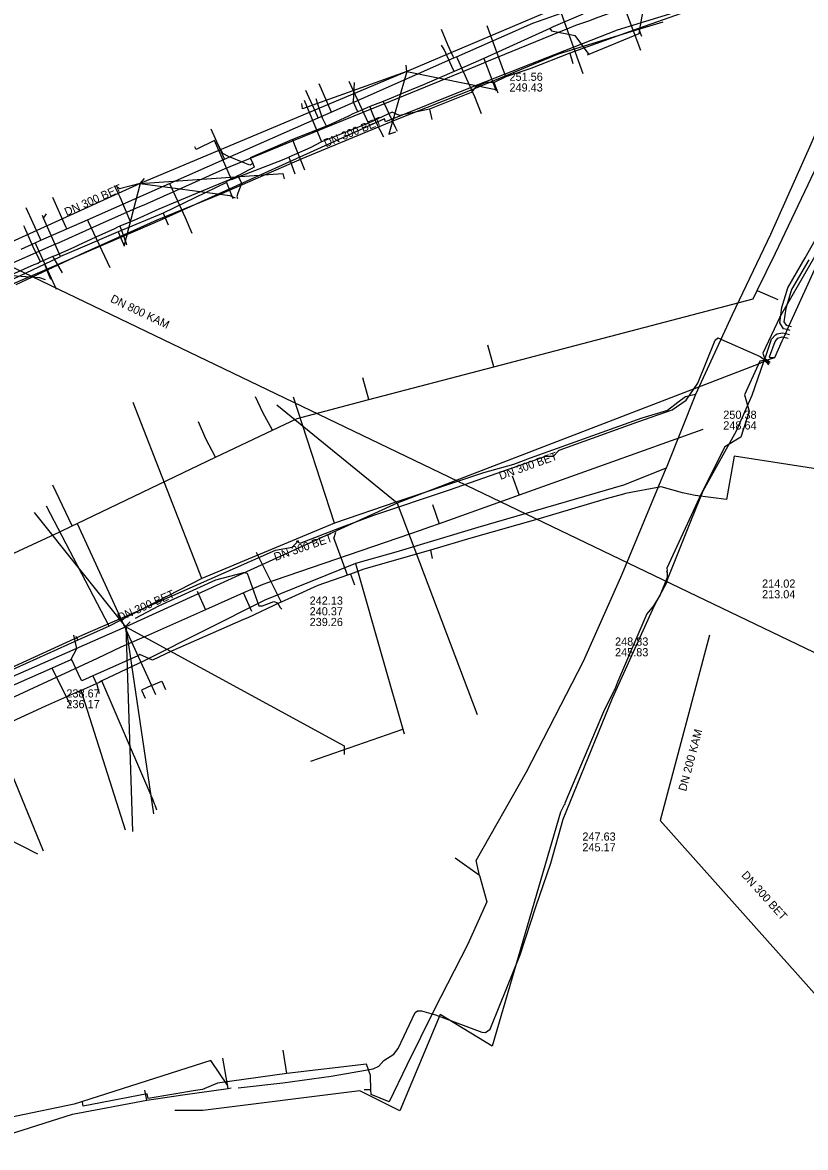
# Model space of a CAD drawing. Extents: x -598233 to -596890, y -1157848 to -1156431.
# Drawn here: x -597261.2 to -597184.3, y -1157590.5 to -1157480.1 of the extents above; entities that cross this region are included whole.
import ezdxf

# ---------------------------------------------------------------- set-up
doc = ezdxf.new("R2010")
doc.units = 0
for name, color, linetype in [('Vrstva 12', 7, 'Continuous'), ('Vrstva 13', 7, 'Continuous'), ('Vrstva 16', 7, 'Continuous'), ('Vrstva 42', 7, 'Continuous'), ('Vrstva 5', 7, 'Continuous'), ('Vrstva 51', 7, 'Continuous'), ('Vrstva 55', 7, 'Continuous'), ('Vrstva 8', 7, 'Continuous'), ('Vrstva 9', 7, 'Continuous')]:
    doc.layers.add(name, color=color, linetype=linetype)

msp = doc.modelspace()

# ---------------------------------------------------------------- linework, layer by layer
at = {"layer": 'Vrstva 12'}
for points in [[(-597174.83, -1157472), (-597177.82, -1157478.71), (-597180.61, -1157484.62), (-597183.79, -1157492), (-597187.73, -1157500.85), (-597191.49, -1157508.74), (-597195.12, -1157516.56)], [(-597192.89, -1157477.89), (-597200.7, -1157480.64)], [(-597213.74, -1157485.38), (-597215.56, -1157480.38)], [(-597200.7, -1157480.64), (-597207.46, -1157483.06)], [(-597200.7, -1157480.64), (-597200.4, -1157481.4)], [(-597207.46, -1157483.06), (-597211.28, -1157484.58), (-597213.74, -1157485.38)], [(-597207.46, -1157483.06), (-597207.17, -1157484.08)], [(-597227.22, -1157489.93), (-597229.14, -1157485.86)], [(-597214.88, -1157485.96), (-597215.7, -1157485.93), (-597216.69, -1157486.38), (-597217.13, -1157486.93), (-597221.23, -1157488.57)], [(-597213.74, -1157485.38), (-597214.88, -1157485.96)], [(-597214.48, -1157486.98), (-597214.88, -1157485.96)], [(-597233.56, -1157487.68), (-597231.85, -1157491.77)], [(-597221.23, -1157488.57), (-597224.17, -1157489.19), (-597224.89, -1157488.87), (-597227.22, -1157489.93)], [(-597221.23, -1157488.57), (-597221.01, -1157489.57)], [(-597227.22, -1157489.93), (-597231.85, -1157491.77)], [(-597242.37, -1157491.63), (-597244.17, -1157492.51), (-597244.28, -1157492.27)], [(-597240.68, -1157495.45), (-597242.37, -1157491.63)], [(-597231.85, -1157491.77), (-597232.96, -1157492.36)], [(-597232.96, -1157492.36), (-597235.06, -1157493.26)], [(-597240.68, -1157495.45), (-597235.69, -1157493.55), (-597235.06, -1157493.26)], [(-597235.06, -1157493.26), (-597234.47, -1157494.91)], [(-597241.16, -1157495.75), (-597247.4, -1157498.77)], [(-597240.68, -1157495.45), (-597241.14, -1157495.62), (-597241.16, -1157495.75)], [(-597241.16, -1157495.75), (-597240.54, -1157497.33)], [(-597259.14, -1157499.27), (-597259.26, -1157499)], [(-597259.14, -1157499.27), (-597258.85, -1157498.82)], [(-597257.48, -1157503.02), (-597259.14, -1157499.27)], [(-597247.4, -1157498.77), (-597251.83, -1157500.61)], [(-597247.4, -1157498.77), (-597246.9, -1157499.91)], [(-597251.83, -1157500.61), (-597255.55, -1157502.2)], [(-597251.83, -1157500.61), (-597251.23, -1157501.96)], [(-597255.55, -1157502.2), (-597257.48, -1157503.02)], [(-597268.26, -1157508.67), (-597268.01, -1157508.01), (-597259.05, -1157503.77)], [(-597259.05, -1157503.77), (-597257.48, -1157503.02)], [(-597259.05, -1157503.77), (-597258.62, -1157504.86)], [(-597258.62, -1157504.86), (-597258.47, -1157505.23)], [(-597230.56, -1157529.18), (-597234.59, -1157516.82)], [(-597195.12, -1157516.56), (-597197.98, -1157523.8)], [(-597195.12, -1157516.56), (-597196.09, -1157516.79), (-597196.85, -1157517.36)], [(-597243.61, -1157534.63), (-597250.33, -1157517.36)], [(-597196.85, -1157517.36), (-597197.85, -1157518.12), (-597200.39, -1157518.89), (-597211.35, -1157522.81), (-597212.99, -1157523.42), (-597215.94, -1157524.26), (-597224.43, -1157527.1), (-597230.56, -1157529.18)], [(-597197.98, -1157523.8), (-597202.18, -1157525.45), (-597216.5, -1157529.62), (-597224.54, -1157532.04), (-597228.51, -1157533.14)], [(-597216.32, -1157563.78), (-597216.66, -1157562.31), (-597211.72, -1157553.6), (-597206.1, -1157542.72), (-597202.32, -1157534.19), (-597197.98, -1157523.8)], [(-597252.69, -1157539.3), (-597258.84, -1157527.52)], [(-597230.56, -1157529.18), (-597243.61, -1157534.63)], [(-597228.51, -1157533.14), (-597237.42, -1157536.75), (-597249.2, -1157542.66), (-597253.43, -1157544.68)], [(-597228.51, -1157533.14), (-597225.67, -1157543.14), (-597223.86, -1157549.42)], [(-597243.61, -1157534.63), (-597252.69, -1157539.3)], [(-597252.69, -1157539.3), (-597255.79, -1157540.69)], [(-597255.79, -1157540.69), (-597255.95, -1157540.33)], [(-597255.79, -1157540.69), (-597266.98, -1157545.7)], [(-597253.43, -1157544.68), (-597253.67, -1157544.84), (-597255.46, -1157545.6)], [(-597248.21, -1157556.85), (-597248.37, -1157556.37), (-597253.43, -1157544.68)], [(-597255.7, -1157545.7), (-597258.94, -1157547.14), (-597262.24, -1157548.66), (-597264.06, -1157549.52)], [(-597255.46, -1157545.6), (-597255.7, -1157545.7)], [(-597255.7, -1157545.7), (-597255.63, -1157545.85)], [(-597251.08, -1157559.33), (-597255.46, -1157545.6)], [(-597264.06, -1157549.52), (-597259.17, -1157561.34)], [(-597232.89, -1157552.56), (-597223.86, -1157549.42)], [(-597223.86, -1157549.42), (-597223.73, -1157549.87)], [(-597248.21, -1157556.85), (-597248.06, -1157557.32)], [(-597216.32, -1157563.78), (-597218.72, -1157562.07)], [(-597216.32, -1157563.78), (-597215.6, -1157566.35), (-597217.5, -1157570.59), (-597220.78, -1157576.94), (-597223.46, -1157582.39), (-597225.2, -1157586), (-597226.98, -1157585.26), (-597226.99, -1157584.81)], [(-597235.25, -1157583.21), (-597235.62, -1157580.92)], [(-597226.99, -1157584.81), (-597227.03, -1157583.4), (-597227.44, -1157582.28), (-597235.25, -1157583.21)], [(-597235.25, -1157583.21), (-597242.07, -1157584.14)], [(-597242.07, -1157584.14), (-597243.53, -1157584.76)], [(-597243.53, -1157584.76), (-597244.22, -1157584.87), (-597248.88, -1157585.65), (-597248.96, -1157585.21), (-597255.25, -1157586.4), (-597255.32, -1157586.01)], [(-597226.99, -1157584.81), (-597227.65, -1157584.82)]]:
    msp.add_lwpolyline(points, dxfattribs=at)
at = {"layer": 'Vrstva 13'}
for p, q in [((-597187.26, -1157502.69), (-597170.45, -1157467.35)), ((-597189.04, -1157506.36), (-597187.03, -1157507.25)), ((-597214.92, -1157513.85), (-597215.51, -1157511.73)), ((-597227.21, -1157517.07), (-597227.77, -1157514.94)), ((-597256.32, -1157529.45), (-597258.22, -1157525.47))]:
    msp.add_line(p, q, dxfattribs=at)
for points in [[(-597202.64, -1157477.12), (-597202.57, -1157477.29), (-597200.5, -1157482.76)], [(-597261.34, -1157502.29), (-597259.96, -1157501.68), (-597259.41, -1157501.43), (-597256.87, -1157500.31), (-597254.83, -1157499.41), (-597246.77, -1157495.86), (-597241.36, -1157493.47), (-597232.16, -1157489.41), (-597230.88, -1157488.85), (-597227.85, -1157487.51), (-597218.85, -1157483.54), (-597218.59, -1157483.42), (-597211.07, -1157480.11), (-597208.31, -1157479.13)], [(-597208.31, -1157479.13), (-597208.3, -1157479.15), (-597206.18, -1157485.07)], [(-597218.85, -1157483.54), (-597218.92, -1157483.38), (-597219.43, -1157482.24), (-597220.05, -1157480.75)], [(-597218.59, -1157483.42), (-597218.53, -1157483.56), (-597216.81, -1157487.33), (-597216.15, -1157489)], [(-597230.88, -1157488.85), (-597230.91, -1157488.78), (-597232.07, -1157486.07)], [(-597232.16, -1157489.41), (-597232.23, -1157489.25), (-597233.38, -1157486.73)], [(-597241.36, -1157493.47), (-597241.41, -1157493.36), (-597242.68, -1157490.51)], [(-597246.77, -1157495.86), (-597246.75, -1157495.91), (-597245.24, -1157499.2), (-597244.58, -1157500.72)], [(-597256.87, -1157500.31), (-597256.96, -1157500.1), (-597258.24, -1157497.23)], [(-597259.41, -1157501.43), (-597259.49, -1157501.26), (-597260.85, -1157498.24)], [(-597254.83, -1157499.41), (-597254.75, -1157499.58), (-597252.64, -1157504.11)], [(-597259.96, -1157501.68), (-597259.89, -1157501.84), (-597257.9, -1157506.22)], [(-597320.18, -1157553.49), (-597315.95, -1157556.34), (-597315.38, -1157556.73), (-597309.5, -1157554.02), (-597294.31, -1157547), (-597289.16, -1157544.62), (-597281.06, -1157540.89), (-597280.85, -1157540.79), (-597271.1, -1157536.29), (-597268.76, -1157535.21), (-597257.55, -1157530.03), (-597256.32, -1157529.45), (-597255.84, -1157529.22), (-597242.24, -1157522.73), (-597236.67, -1157520.08), (-597234.22, -1157518.91), (-597227.21, -1157517.07), (-597214.92, -1157513.85), (-597190.07, -1157507.34), (-597189.44, -1157507.18), (-597189.04, -1157506.36), (-597187.26, -1157502.69)], [(-597236.67, -1157520.08), (-597237.61, -1157518.32), (-597238.32, -1157516.78)], [(-597242.24, -1157522.73), (-597243.2, -1157520.91), (-597243.94, -1157519.24)], [(-597255.84, -1157529.22), (-597248.55, -1157545.14), (-597248.15, -1157546.02)], [(-597248.55, -1157545.14), (-597247.53, -1157544.69), (-597247.18, -1157545.52)], [(-597248.55, -1157545.14), (-597249.53, -1157545.57), (-597249.17, -1157546.37)]]:
    msp.add_lwpolyline(points, dxfattribs=at)
at = {"layer": 'Vrstva 16'}
for points in [[(-597206.17, -1157479.25), (-597209.1, -1157480.49), (-597209.41, -1157480.65), (-597215.9, -1157483.58), (-597218.81, -1157484.85), (-597221.46, -1157486), (-597221.75, -1157486.13), (-597223.6, -1157486.9), (-597225.8, -1157487.8), (-597227.11, -1157488.31), (-597228.27, -1157488.82), (-597228.77, -1157489.03), (-597229.13, -1157489.2), (-597230.9, -1157490.04), (-597231.36, -1157490.22), (-597234.7, -1157491.55), (-597238.86, -1157493.33), (-597238.6, -1157493.9), (-597238.45, -1157494.24), (-597238.69, -1157494.38), (-597239.03, -1157494.55), (-597239.8, -1157494.98), (-597240.05, -1157495.11), (-597240.22, -1157495.19), (-597240.59, -1157495.35), (-597243.82, -1157496.72), (-597247.83, -1157498.38), (-597248.18, -1157498.55), (-597250.06, -1157499.38), (-597250.61, -1157499.61), (-597251.65, -1157500.03), (-597251.87, -1157500.15), (-597252.18, -1157500.31), (-597254.02, -1157501.11), (-597255.77, -1157501.95), (-597256.1, -1157502.11), (-597257.95, -1157502.93)], [(-597209.41, -1157480.65), (-597209.26, -1157480.86), (-597207.08, -1157481.29), (-597206.95, -1157481.32), (-597205.57, -1157483.21)], [(-597218.81, -1157484.85), (-597219.03, -1157484.38), (-597219.8, -1157482.69), (-597220.07, -1157482.27)], [(-597215.9, -1157483.58), (-597215.57, -1157484.44), (-597214.81, -1157486.44), (-597214.68, -1157486.77)], [(-597228.63, -1157485.96), (-597228.72, -1157487.8)], [(-597231.36, -1157490.22), (-597231.73, -1157489.45), (-597232.2, -1157488.06), (-597232.38, -1157487.54)], [(-597228.27, -1157488.82), (-597228.72, -1157487.8)], [(-597227.11, -1157488.31), (-597226.96, -1157488.7), (-597226.49, -1157489.91)], [(-597225.8, -1157487.8), (-597225.44, -1157488.57), (-597224.57, -1157490.41), (-597224.42, -1157490.73)], [(-597226.49, -1157489.91), (-597225.75, -1157491.28)], [(-597238.6, -1157493.9), (-597238.87, -1157494.05), (-597239.39, -1157493.85), (-597240.98, -1157493.21), (-597241.52, -1157492.91), (-597242.16, -1157491.78)], [(-597234.7, -1157491.55), (-597234.53, -1157492.01), (-597233.53, -1157494.53)], [(-597240.05, -1157495.11), (-597239.67, -1157495.85), (-597239.73, -1157495.97), (-597240.05, -1157496.8), (-597240.17, -1157497.12), (-597240.11, -1157497.32)], [(-597250.61, -1157499.61), (-597250.85, -1157499.06), (-597251.62, -1157497.19), (-597252.17, -1157496.09)], [(-597259.45, -1157503.56), (-597260.2, -1157502.01), (-597260.99, -1157500.2), (-597261.07, -1157500.02)], [(-597251.65, -1157500.03), (-597251.53, -1157500.36), (-597251.07, -1157501.66), (-597250.99, -1157501.86)], [(-597257.95, -1157502.93), (-597258.23, -1157503.03), (-597259.45, -1157503.56), (-597259.72, -1157503.7), (-597260.09, -1157503.84), (-597264.22, -1157505.66)], [(-597258.23, -1157503.03), (-597258.12, -1157503.23), (-597257.33, -1157504.63)], [(-597182.25, -1157524.03), (-597191.3, -1157522.62), (-597192.05, -1157526.88), (-597195.15, -1157526.48), (-597196.37, -1157526.21), (-597198.47, -1157525.64), (-597201.99, -1157526.29), (-597202.18, -1157526.34), (-597203.89, -1157526.79), (-597210.38, -1157528.74), (-597217.19, -1157530.67), (-597221.14, -1157531.84), (-597227.68, -1157533.72), (-597229, -1157534.2), (-597229.28, -1157534.29), (-597232.22, -1157535.3), (-597234.78, -1157536.5), (-597235.81, -1157536.93), (-597235.92, -1157536.97), (-597239.09, -1157538.47), (-597239.52, -1157538.65), (-597246.57, -1157541.77), (-597248.45, -1157542.64), (-597249.68, -1157542.09), (-597249.87, -1157542.2), (-597253.27, -1157543.72), (-597254.31, -1157544.19), (-597255.39, -1157544.67), (-597255.54, -1157544.37), (-597256.35, -1157542.66), (-597256.4, -1157542.56), (-597256.47, -1157542.59), (-597258.31, -1157543.42), (-597264.19, -1157546)], [(-597230.47, -1157530.11), (-597230.64, -1157530.64)], [(-597229.28, -1157534.29), (-597230.64, -1157530.64)], [(-597238.27, -1157532.04), (-597235.81, -1157536.93)], [(-597221.14, -1157531.84), (-597220.98, -1157532.66)], [(-597229, -1157534.2), (-597228.59, -1157535.23)], [(-597256.47, -1157542.59), (-597255.87, -1157541.48), (-597256.18, -1157540.18)], [(-597256.47, -1157547.13), (-597258.31, -1157543.42)], [(-597254.31, -1157544.19), (-597253.9, -1157545.01), (-597253.68, -1157545.92)], [(-597241.01, -1157584.67), (-597241.52, -1157581.69)], [(-597274.88, -1157584.96), (-597269.62, -1157591.43), (-597256.31, -1157587.21), (-597249.01, -1157585.83), (-597245.48, -1157585.29), (-597241.01, -1157584.67), (-597240.71, -1157584.62)], [(-597249.01, -1157585.83), (-597249.2, -1157584.85)]]:
    msp.add_lwpolyline(points, dxfattribs=at)
at = {"layer": 'Vrstva 42'}
for points in [[(-597198.31, -1157480.01), (-597200.6, -1157480.71), (-597208.6, -1157483.15), (-597216.75, -1157486.52), (-597224.61, -1157489.63), (-597233.76, -1157493.43), (-597241.67, -1157496.88), (-597248.01, -1157499.45), (-597255.09, -1157502.62), (-597261.87, -1157505.79)], [(-597185.8, -1157510.28), (-597186.1, -1157510.2), (-597186.45, -1157510.12), (-597186.84, -1157509.52), (-597186.64, -1157508.02), (-597186.05, -1157506.11), (-597184.32, -1157503.14), (-597183.06, -1157500.9)], [(-597183.98, -1157503.34), (-597185.69, -1157506.27), (-597186.25, -1157508.11), (-597186.43, -1157509.43), (-597186.21, -1157509.77), (-597185.93, -1157509.83), (-597185.71, -1157509.89)], [(-597240.03, -1157584.62), (-597235.64, -1157584.12), (-597230.91, -1157583.46), (-597226.76, -1157582.73), (-597226.2, -1157582.5), (-597225.72, -1157581.92), (-597224.74, -1157581.3), (-597224.32, -1157580.74), (-597222.64, -1157577.22), (-597222.4, -1157577.06), (-597222.01, -1157577.06), (-597220.64, -1157577.45), (-597216.11, -1157579.15), (-597215.72, -1157579.17), (-597215.29, -1157578.84), (-597214.32, -1157576.49), (-597212.32, -1157571.55), (-597210.79, -1157566.84), (-597209.32, -1157562.55), (-597208.11, -1157558.23), (-597203.26, -1157546.37), (-597199.15, -1157537.27), (-597197.86, -1157534.87), (-597197.91, -1157534.87), (-597195.5, -1157528.84), (-597194.36, -1157526.03), (-597191.08, -1157520.13), (-597189.55, -1157516.62), (-597188.4, -1157513.34), (-597188.18, -1157512.71), (-597187.64, -1157511.15), (-597187.26, -1157510.7), (-597187.09, -1157510.62), (-597186.55, -1157510.5), (-597186.27, -1157510.57), (-597185.89, -1157510.67)], [(-597187.36, -1157512.97), (-597187.36, -1157512.97), (-597187.8, -1157512.97), (-597187.83, -1157512.88), (-597187.28, -1157511.35), (-597187.03, -1157511.05), (-597186.58, -1157510.91), (-597186.44, -1157510.94), (-597185.99, -1157511.05)], [(-597250.11, -1157538.5), (-597247.83, -1157537.32), (-597242.21, -1157534.76), (-597239.47, -1157534.02), (-597239.15, -1157534.09), (-597238, -1157537.3), (-597237.65, -1157537.31), (-597236.51, -1157536.87), (-597236.18, -1157537.01), (-597235.89, -1157537.46), (-597235.74, -1157537.62)], [(-597251.05, -1157539.37), (-597251.01, -1157539.24), (-597250.64, -1157538.89)], [(-597241.08, -1157584.36), (-597242.73, -1157581.94)]]:
    msp.add_lwpolyline(points, dxfattribs=at)
at = {"layer": 'Vrstva 5'}
for points in [[(-597283.45, -1157493.87), (-597247.38, -1157511.18), (-597217.64, -1157525.46), (-597193.3, -1157537.14)], [(-597193.3, -1157537.14), (-597181.9, -1157542.61), (-597138.39, -1157563.49), (-597106.03, -1157579.02)]]:
    msp.add_lwpolyline(points, dxfattribs=at)
at = {"layer": 'Vrstva 51'}
for points in [[(-597199.54, -1157474.69), (-597223.47, -1157484.85), (-597249.66, -1157495.87), (-597268.54, -1157504.42), (-597295.48, -1157516.19), (-597321.43, -1157527.53), (-597339.15, -1157535.76), (-597346.08, -1157538.97), (-597346.87, -1157539.34)], [(-597199.54, -1157474.69), (-597200.6, -1157480.71), (-597200.68, -1157481.18)], [(-597200.68, -1157481.18), (-597205.75, -1157483.26)], [(-597223.47, -1157484.85), (-597233.71, -1157488.54), (-597233.78, -1157488.01)], [(-597223.47, -1157484.85), (-597225.23, -1157491.02)], [(-597223.47, -1157484.85), (-597223.53, -1157484.23)], [(-597223.47, -1157484.85), (-597214.56, -1157486.68)], [(-597176.29, -1157488.66), (-597185.93, -1157509.83), (-597186.1, -1157510.2), (-597186.27, -1157510.57), (-597186.44, -1157510.94), (-597186.62, -1157511.34), (-597187.36, -1157512.97)], [(-597225.23, -1157491.02), (-597224.55, -1157490.78)], [(-597249.66, -1157495.87), (-597235.64, -1157494.89), (-597235.51, -1157495.4)], [(-597249.66, -1157495.87), (-597251.67, -1157496.37), (-597252.05, -1157496.06)], [(-597249.66, -1157495.87), (-597251.25, -1157502.04)], [(-597249.66, -1157495.87), (-597249.24, -1157495.36)], [(-597249.66, -1157495.87), (-597240.85, -1157497.05), (-597240.31, -1157497.26)], [(-597268.54, -1157504.42), (-597259.55, -1157505.09), (-597258.98, -1157505.28)], [(-597187.36, -1157512.97), (-597187.36, -1157512.97), (-597188.17, -1157513.23), (-597188.4, -1157513.34), (-597188.84, -1157513.54), (-597224.41, -1157527.23)], [(-597224.41, -1157527.23), (-597236.23, -1157517.61)], [(-597224.41, -1157527.23), (-597251.05, -1157539.37)], [(-597224.41, -1157527.23), (-597216.56, -1157547.96)], [(-597251.05, -1157539.37), (-597260.04, -1157528.14)], [(-597251.05, -1157539.37), (-597279.21, -1157551.74), (-597306.48, -1157564.6), (-597306.8, -1157564.75), (-597307.54, -1157565.1)], [(-597251.05, -1157539.37), (-597250.41, -1157559.46)], [(-597251.05, -1157539.37), (-597248.35, -1157557.73)], [(-597251.05, -1157539.37), (-597229.63, -1157551.06), (-597229.63, -1157551.88)], [(-597279.21, -1157551.74), (-597259.73, -1157561.64)], [(-597242.73, -1157581.94), (-597256.14, -1157586.2), (-597267.51, -1157588.56)]]:
    msp.add_lwpolyline(points, dxfattribs=at)
at = {"layer": 'Vrstva 55'}
for points in [[(-597158.82, -1157477.15), (-597161.21, -1157476.69), (-597167.17, -1157475.31), (-597170.24, -1157474.33), (-597170.61, -1157474.61), (-597170.79, -1157475.8), (-597170.6, -1157477.17), (-597172.39, -1157481.32), (-597172.9, -1157482.22), (-597174.85, -1157485.44), (-597174.81, -1157485.58), (-597174.95, -1157485.61), (-597176.78, -1157490.63), (-597179.45, -1157496.2), (-597186.75, -1157508.85), (-597186.82, -1157508.91), (-597186.81, -1157508.98), (-597188.5, -1157512.52), (-597188.32, -1157512.99), (-597187.84, -1157513.32), (-597187.8, -1157513.39)], [(-597193.27, -1157477.89), (-597202.79, -1157480.8), (-597217.42, -1157486.52), (-597225.55, -1157489.8), (-597225.64, -1157489.5), (-597247.48, -1157499.39), (-597262.41, -1157505.83), (-597268.28, -1157508.39), (-597285.98, -1157516.23), (-597320.94, -1157531.46), (-597330.05, -1157535.06), (-597330.8, -1157535.12), (-597336.43, -1157537.47), (-597337.53, -1157535.28), (-597340.42, -1157536.38), (-597351.22, -1157529.02), (-597361, -1157522.29), (-597363.04, -1157517.13), (-597378.38, -1157523.61), (-597400.93, -1157509.02), (-597395.02, -1157502.25)], [(-597395.02, -1157502.25), (-597400.89, -1157509.05), (-597378.38, -1157523.61), (-597363, -1157517.23), (-597361, -1157522.29), (-597340.45, -1157536.39), (-597337.53, -1157535.28), (-597336.43, -1157537.47), (-597330.79, -1157535.09), (-597326.45, -1157544.82), (-597313.9, -1157554.07), (-597308.97, -1157558.13), (-597303.02, -1157560.16), (-597298.83, -1157559.44), (-597278.11, -1157550.59), (-597255.28, -1157540.14), (-597250.36, -1157538.02), (-597236.36, -1157531.83), (-597234.72, -1157531.56)], [(-597234.72, -1157531.56), (-597234.25, -1157531.05), (-597234.27, -1157530.97), (-597234.22, -1157530.91), (-597234.15, -1157530.94), (-597234.13, -1157531.05), (-597233.95, -1157531.16), (-597230.05, -1157529.64), (-597226.69, -1157528.41), (-597219.27, -1157525.91), (-597209.82, -1157522.62), (-597209.05, -1157522.63), (-597208.57, -1157522.1), (-597208.56, -1157522.05), (-597208.5, -1157522.02), (-597200.78, -1157519.24), (-597197.41, -1157518.08), (-597196.04, -1157517.11), (-597194.87, -1157515.46), (-597193.19, -1157511.23), (-597192.91, -1157511), (-597188.76, -1157512.85), (-597188.25, -1157513.19), (-597187.93, -1157513.41), (-597187.85, -1157513.52)], [(-597187.91, -1157513.65), (-597188.02, -1157513.5), (-597188.41, -1157513.22), (-597188.8, -1157513.3), (-597190.31, -1157516.6), (-597189.85, -1157518.19), (-597190.64, -1157520.75), (-597192.24, -1157521.7), (-597194.55, -1157526.33), (-597197.91, -1157533.61), (-597197.9, -1157533.87), (-597197.97, -1157533.95), (-597197.9, -1157534.02), (-597197.88, -1157534.54), (-597198.59, -1157536.24), (-597199.22, -1157537.3), (-597199.89, -1157538.08), (-597202.78, -1157544.8), (-597202.97, -1157545.33), (-597204.14, -1157547.7), (-597207.93, -1157556.68), (-597207.9, -1157556.78), (-597207.98, -1157556.78), (-597208.37, -1157557.56)], [(-597208.37, -1157557.56), (-597215.08, -1157580.52), (-597220.2, -1157577.42), (-597224.15, -1157586.88), (-597228.07, -1157584.91), (-597243.49, -1157586.82), (-597246.26, -1157586.82)]]:
    msp.add_lwpolyline(points, dxfattribs=at)
at = {"layer": 'Vrstva 9'}
for p, q in [((-597213.1, -1157524.56), (-597212.43, -1157526.45)), ((-597220.95, -1157527.36), (-597220.28, -1157529.25)), ((-597244.06, -1157535.87), (-597243.25, -1157537.7)), ((-597238.68, -1157537.86), (-597239.49, -1157536.03)), ((-597193.74, -1157540.19), (-597198.57, -1157558.38)), ((-597198.57, -1157558.38), (-597173.95, -1157586.01))]:
    msp.add_line(p, q, dxfattribs=at)
for points in [[(-597175.29, -1157469.07), (-597176.88, -1157469.64), (-597187.19, -1157473.32), (-597190.3, -1157474.43), (-597194.84, -1157476.06), (-597197.08, -1157476.86), (-597204.71, -1157479.58), (-597205.63, -1157479.91), (-597206.89, -1157480.36)], [(-597206.89, -1157480.36), (-597207.53, -1157480.62), (-597208.07, -1157480.84), (-597208.5, -1157481.02), (-597215.47, -1157483.86), (-597216.17, -1157484.15), (-597218.22, -1157484.99), (-597225.83, -1157488.1), (-597226.56, -1157488.4), (-597234.78, -1157491.75), (-597241.39, -1157494.46)], [(-597241.39, -1157494.46), (-597242.51, -1157494.95), (-597244.26, -1157495.73), (-597249.31, -1157497.97), (-597250.05, -1157498.29), (-597253.65, -1157499.89), (-597257.72, -1157501.7), (-597258.12, -1157501.88), (-597263.63, -1157504.31)], [(-597194.38, -1157520), (-597203.72, -1157523.34), (-597212.43, -1157526.45), (-597213.62, -1157526.87), (-597213.62, -1157526.87), (-597220.28, -1157529.25), (-597221.24, -1157529.59), (-597222.15, -1157529.92), (-597223.09, -1157530.25)], [(-597223.09, -1157530.25), (-597236.48, -1157534.82), (-597237.61, -1157535.2)], [(-597237.61, -1157535.2), (-597239.49, -1157536.03), (-597243.25, -1157537.7), (-597248.84, -1157540.18), (-597249.75, -1157540.58), (-597251.54, -1157541.37)], [(-597251.54, -1157541.37), (-597253.88, -1157542.46), (-597260.6, -1157545.58), (-597260.6, -1157545.58), (-597268.21, -1157549.11), (-597269.48, -1157549.7), (-597269.48, -1157549.7), (-597272.71, -1157551.2), (-597273.7, -1157551.67)]]:
    msp.add_lwpolyline(points, dxfattribs=at)

# ---------------------------------------------------------------- texts
at = {"layer": 'Vrstva 12'}
for s, p in [('251.56', (-597213.38, -1157485.78)), ('249.43', (-597213.38, -1157486.83)), ('250.38', (-597192.38, -1157518.95)), ('248.64', (-597192.38, -1157520)), ('242.13', (-597233.01, -1157537.19)), ('240.37', (-597233.01, -1157538.24)), ('239.26', (-597233.01, -1157539.29)), ('248.83', (-597203.01, -1157541.21)), ('245.83', (-597203.01, -1157542.26)), ('238.67', (-597256.9, -1157546.3)), ('236.17', (-597256.9, -1157547.35)), ('247.63', (-597206.22, -1157560.35)), ('245.17', (-597206.22, -1157561.4))]:
    msp.add_text(s, height=0.8, dxfattribs=at).set_placement(p)
for s, rotation, p in [('DN 300 BET', 22.2308, (-597231.41, -1157492.31)), ('DN 300 BET', 23.8923, (-597256.88, -1157499.06)), ('DN 300 BET', 19.6525, (-597214.25, -1157524.95)), ('DN 300 BET', 18.8503, (-597236.36, -1157532.91)), ('DN 300 BET', 23.8923, (-597251.67, -1157538.86)), ('DN 200 KAM', 75.1148, (-597196.03, -1157555.56)), ('DN 300 BET', 312.2047, (-597190.65, -1157563.78))]:
    msp.add_text(s, height=0.8, rotation=rotation, dxfattribs=at).set_placement(p)
at = {"layer": 'Vrstva 8'}
msp.add_text('DN 800 KAM', height=0.8, rotation=334.3782, dxfattribs=at).set_placement((-597252.65, -1157507.44))
for s, p in [('214.02', (-597188.57, -1157535.52)), ('213.04', (-597188.57, -1157536.57))]:
    msp.add_text(s, height=0.8, dxfattribs=at).set_placement(p)

doc.saveas('drawing.dxf')
